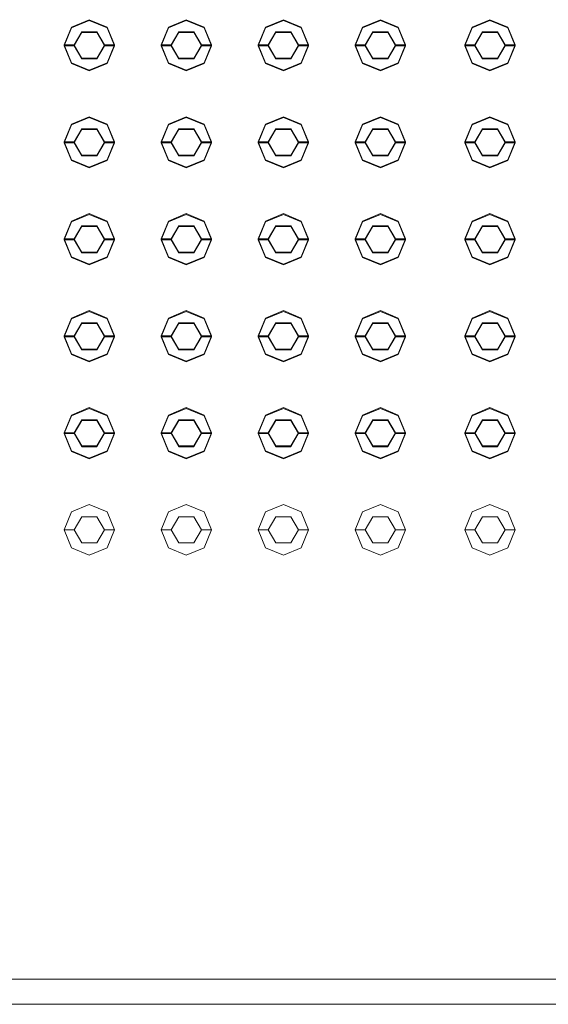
# Model space of a CAD drawing. Header units: millimetres. Extents: x 2 to 902, y -447 to 199.
# Tile 539 of 656: x 26.743 to 27.266, y 153.283 to 154.258. Entities that reach past the tile are written whole.
import ezdxf

# ---------------------------------------------------------------- set-up
doc = ezdxf.new("R2010")
doc.units = ezdxf.units.MM
doc.header["$MEASUREMENT"] = 0
for name, color, linetype, lineweight in [('IFC-Elemento construtivo genérico-Contorno', 253, 'Continuous', 5), ('IFC-Escada-Contorno', 32, 'Continuous', 5), ('IFC-Lance de escada-Contorno', 32, 'Continuous', 5)]:
    doc.layers.add(name, color=color, linetype=linetype, lineweight=lineweight)

msp = doc.modelspace()

# ---------------------------------------------------------------- linework, layer by layer
at = {"layer": 'IFC-Elemento construtivo genérico-Contorno', "color": 7, "lineweight": 5}
for p, q in [((26.79391, 154.25078), (26.81158, 154.2581)), ((26.79391, 154.25), (26.81158, 154.25733)), ((26.81158, 154.2581), (26.82926, 154.25078)), ((26.81158, 154.25733), (26.82926, 154.25)), ((26.88991, 154.25078), (26.90759, 154.2581)), ((26.88991, 154.25), (26.90759, 154.25733)), ((26.90759, 154.2581), (26.92526, 154.25078)), ((26.90759, 154.25733), (26.92526, 154.25)), ((26.98591, 154.25078), (27.00358, 154.2581)), ((26.98591, 154.25), (27.00358, 154.25733)), ((27.00358, 154.2581), (27.02126, 154.25078)), ((27.00358, 154.25733), (27.02126, 154.25)), ((27.08191, 154.25078), (27.09958, 154.2581)), ((27.08191, 154.25), (27.09958, 154.25733)), ((27.09958, 154.2581), (27.11726, 154.25078)), ((27.09958, 154.25733), (27.11726, 154.25)), ((27.19033, 154.25078), (27.20801, 154.2581)), ((27.19033, 154.25), (27.20801, 154.25733)), ((27.20801, 154.2581), (27.22568, 154.25078)), ((27.20801, 154.25733), (27.22568, 154.25)), ((26.78658, 154.2331), (26.79391, 154.25078)), ((26.78658, 154.23233), (26.79391, 154.25)), ((26.79658, 154.2331), (26.80408, 154.24609)), ((26.79658, 154.23233), (26.80408, 154.24532)), ((26.80408, 154.24609), (26.81908, 154.24609)), ((26.80408, 154.24532), (26.81908, 154.24532)), ((26.81908, 154.24609), (26.82658, 154.2331)), ((26.81908, 154.24532), (26.82658, 154.23233)), ((26.82926, 154.25078), (26.83658, 154.2331)), ((26.82926, 154.25), (26.83658, 154.23233)), ((26.88259, 154.2331), (26.88991, 154.25078)), ((26.88259, 154.23233), (26.88991, 154.25)), ((26.89259, 154.2331), (26.90009, 154.24609)), ((26.89259, 154.23233), (26.90009, 154.24532)), ((26.90009, 154.24609), (26.91509, 154.24609)), ((26.90009, 154.24532), (26.91509, 154.24532)), ((26.91509, 154.24609), (26.92259, 154.2331)), ((26.91509, 154.24532), (26.92259, 154.23233)), ((26.92526, 154.25078), (26.93259, 154.2331)), ((26.92526, 154.25), (26.93259, 154.23233)), ((26.97858, 154.2331), (26.98591, 154.25078)), ((26.97858, 154.23233), (26.98591, 154.25)), ((26.98858, 154.2331), (26.99608, 154.24609)), ((26.98858, 154.23233), (26.99608, 154.24532)), ((26.99608, 154.24609), (27.01108, 154.24609)), ((26.99608, 154.24532), (27.01108, 154.24532)), ((27.01108, 154.24609), (27.01858, 154.2331)), ((27.01108, 154.24532), (27.01858, 154.23233)), ((27.02126, 154.25078), (27.02858, 154.2331)), ((27.02126, 154.25), (27.02858, 154.23233)), ((27.07458, 154.2331), (27.08191, 154.25078)), ((27.07458, 154.23233), (27.08191, 154.25)), ((27.08458, 154.2331), (27.09208, 154.24609)), ((27.08458, 154.23233), (27.09208, 154.24532)), ((27.09208, 154.24609), (27.10708, 154.24609)), ((27.09208, 154.24532), (27.10708, 154.24532)), ((27.10708, 154.24609), (27.11458, 154.2331)), ((27.10708, 154.24532), (27.11458, 154.23233)), ((27.11726, 154.25078), (27.12458, 154.2331)), ((27.11726, 154.25), (27.12458, 154.23233)), ((27.18301, 154.2331), (27.19033, 154.25078)), ((27.18301, 154.23233), (27.19033, 154.25)), ((27.19301, 154.2331), (27.20051, 154.24609)), ((27.19301, 154.23233), (27.20051, 154.24532)), ((27.20051, 154.24609), (27.21551, 154.24609)), ((27.20051, 154.24532), (27.21551, 154.24532)), ((27.21551, 154.24609), (27.22301, 154.2331)), ((27.21551, 154.24532), (27.22301, 154.23233)), ((27.22568, 154.25078), (27.23301, 154.2331)), ((27.22568, 154.25), (27.23301, 154.23233)), ((26.78658, 154.2331), (26.79658, 154.2331)), ((26.78658, 154.2331), (26.79391, 154.21542)), ((26.78658, 154.23233), (26.79658, 154.23233)), ((26.78658, 154.23233), (26.79391, 154.21464)), ((26.79658, 154.2331), (26.80408, 154.22011)), ((26.79658, 154.23233), (26.80408, 154.21933)), ((26.81908, 154.22011), (26.82658, 154.2331)), ((26.81908, 154.21933), (26.82658, 154.23233)), ((26.82658, 154.2331), (26.83658, 154.2331)), ((26.82658, 154.23233), (26.83658, 154.23233)), ((26.82926, 154.21542), (26.83658, 154.2331)), ((26.82926, 154.21464), (26.83658, 154.23233)), ((26.88259, 154.2331), (26.89259, 154.2331)), ((26.88259, 154.2331), (26.88991, 154.21542)), ((26.88259, 154.23233), (26.89259, 154.23233)), ((26.88259, 154.23233), (26.88991, 154.21464)), ((26.89259, 154.2331), (26.90009, 154.22011)), ((26.89259, 154.23233), (26.90009, 154.21933)), ((26.91509, 154.22011), (26.92259, 154.2331)), ((26.91509, 154.21933), (26.92259, 154.23233)), ((26.92259, 154.2331), (26.93259, 154.2331)), ((26.92259, 154.23233), (26.93259, 154.23233)), ((26.92526, 154.21542), (26.93259, 154.2331)), ((26.92526, 154.21464), (26.93259, 154.23233)), ((26.97858, 154.2331), (26.98858, 154.2331)), ((26.97858, 154.2331), (26.98591, 154.21542)), ((26.97858, 154.23233), (26.98858, 154.23233)), ((26.97858, 154.23233), (26.98591, 154.21464)), ((26.98858, 154.2331), (26.99608, 154.22011)), ((26.98858, 154.23233), (26.99608, 154.21933)), ((27.01108, 154.22011), (27.01858, 154.2331)), ((27.01108, 154.21933), (27.01858, 154.23233)), ((27.01858, 154.2331), (27.02858, 154.2331)), ((27.01858, 154.23233), (27.02858, 154.23233)), ((27.02126, 154.21542), (27.02858, 154.2331)), ((27.02126, 154.21464), (27.02858, 154.23233)), ((27.07458, 154.2331), (27.08458, 154.2331)), ((27.07458, 154.2331), (27.08191, 154.21542)), ((27.07458, 154.23233), (27.08458, 154.23233)), ((27.07458, 154.23233), (27.08191, 154.21464)), ((27.08458, 154.2331), (27.09208, 154.22011)), ((27.08458, 154.23233), (27.09208, 154.21933)), ((27.10708, 154.22011), (27.11458, 154.2331)), ((27.10708, 154.21933), (27.11458, 154.23233)), ((27.11458, 154.2331), (27.12458, 154.2331)), ((27.11458, 154.23233), (27.12458, 154.23233)), ((27.11726, 154.21542), (27.12458, 154.2331)), ((27.11726, 154.21464), (27.12458, 154.23233)), ((27.18301, 154.2331), (27.19301, 154.2331)), ((27.18301, 154.2331), (27.19033, 154.21542)), ((27.18301, 154.23233), (27.19301, 154.23233)), ((27.18301, 154.23233), (27.19033, 154.21464)), ((27.19301, 154.2331), (27.20051, 154.22011)), ((27.19301, 154.23233), (27.20051, 154.21933)), ((27.21551, 154.22011), (27.22301, 154.2331)), ((27.21551, 154.21933), (27.22301, 154.23233)), ((27.22301, 154.2331), (27.23301, 154.2331)), ((27.22301, 154.23233), (27.23301, 154.23233)), ((27.22568, 154.21542), (27.23301, 154.2331)), ((27.22568, 154.21464), (27.23301, 154.23233)), ((26.79391, 154.21542), (26.81158, 154.2081)), ((26.79391, 154.21464), (26.81158, 154.20733)), ((26.80408, 154.22011), (26.81908, 154.22011)), ((26.80408, 154.21933), (26.81908, 154.21933)), ((26.81158, 154.2081), (26.82926, 154.21542)), ((26.81158, 154.20733), (26.82926, 154.21464)), ((26.88991, 154.21542), (26.90759, 154.2081)), ((26.88991, 154.21464), (26.90759, 154.20733)), ((26.90009, 154.22011), (26.91509, 154.22011)), ((26.90009, 154.21933), (26.91509, 154.21933)), ((26.90759, 154.2081), (26.92526, 154.21542)), ((26.90759, 154.20733), (26.92526, 154.21464)), ((26.98591, 154.21542), (27.00358, 154.2081)), ((26.98591, 154.21464), (27.00358, 154.20733)), ((26.99608, 154.22011), (27.01108, 154.22011)), ((26.99608, 154.21933), (27.01108, 154.21933)), ((27.00358, 154.2081), (27.02126, 154.21542)), ((27.00358, 154.20733), (27.02126, 154.21464)), ((27.08191, 154.21542), (27.09958, 154.2081)), ((27.08191, 154.21464), (27.09958, 154.20733)), ((27.09208, 154.22011), (27.10708, 154.22011)), ((27.09208, 154.21933), (27.10708, 154.21933)), ((27.09958, 154.2081), (27.11726, 154.21542)), ((27.09958, 154.20733), (27.11726, 154.21464)), ((27.19033, 154.21542), (27.20801, 154.2081)), ((27.19033, 154.21464), (27.20801, 154.20733)), ((27.20051, 154.22011), (27.21551, 154.22011)), ((27.20051, 154.21933), (27.21551, 154.21933)), ((27.20801, 154.2081), (27.22568, 154.21542)), ((27.20801, 154.20733), (27.22568, 154.21464)), ((26.78658, 154.1371), (26.79391, 154.15478)), ((26.78658, 154.13632), (26.79391, 154.154)), ((26.79391, 154.15478), (26.81158, 154.1621)), ((26.79391, 154.154), (26.81158, 154.16132)), ((26.81158, 154.1621), (26.82926, 154.15478)), ((26.81158, 154.16132), (26.82926, 154.154)), ((26.82926, 154.15478), (26.83658, 154.1371)), ((26.82926, 154.154), (26.83658, 154.13632)), ((26.88259, 154.1371), (26.88991, 154.15478)), ((26.88259, 154.13632), (26.88991, 154.154)), ((26.88991, 154.15478), (26.90759, 154.1621)), ((26.88991, 154.154), (26.90759, 154.16132)), ((26.90759, 154.1621), (26.92526, 154.15478)), ((26.90759, 154.16132), (26.92526, 154.154)), ((26.92526, 154.15478), (26.93259, 154.1371)), ((26.92526, 154.154), (26.93259, 154.13632)), ((26.97858, 154.1371), (26.98591, 154.15478)), ((26.97858, 154.13632), (26.98591, 154.154)), ((26.98591, 154.15478), (27.00358, 154.1621)), ((26.98591, 154.154), (27.00358, 154.16132)), ((27.00358, 154.1621), (27.02126, 154.15478)), ((27.00358, 154.16132), (27.02126, 154.154)), ((27.02126, 154.15478), (27.02858, 154.1371)), ((27.02126, 154.154), (27.02858, 154.13632)), ((27.07458, 154.1371), (27.08191, 154.15478)), ((27.07458, 154.13632), (27.08191, 154.154)), ((27.08191, 154.15478), (27.09958, 154.1621)), ((27.08191, 154.154), (27.09958, 154.16132)), ((27.09958, 154.1621), (27.11726, 154.15478)), ((27.09958, 154.16132), (27.11726, 154.154)), ((27.11726, 154.15478), (27.12458, 154.1371)), ((27.11726, 154.154), (27.12458, 154.13632)), ((27.18301, 154.1371), (27.19033, 154.15478)), ((27.18301, 154.13632), (27.19033, 154.154)), ((27.19033, 154.15478), (27.20801, 154.1621)), ((27.19033, 154.154), (27.20801, 154.16132)), ((27.20801, 154.1621), (27.22568, 154.15478)), ((27.20801, 154.16132), (27.22568, 154.154)), ((27.22568, 154.15478), (27.23301, 154.1371)), ((27.22568, 154.154), (27.23301, 154.13632)), ((26.79658, 154.1371), (26.80408, 154.15009)), ((26.79658, 154.13632), (26.80408, 154.14931)), ((26.80408, 154.15009), (26.81908, 154.15009)), ((26.80408, 154.14931), (26.81908, 154.14931)), ((26.81908, 154.15009), (26.82658, 154.1371)), ((26.81908, 154.14931), (26.82658, 154.13632)), ((26.89259, 154.1371), (26.90009, 154.15009)), ((26.89259, 154.13632), (26.90009, 154.14931)), ((26.90009, 154.15009), (26.91509, 154.15009)), ((26.90009, 154.14931), (26.91509, 154.14931)), ((26.91509, 154.15009), (26.92259, 154.1371)), ((26.91509, 154.14931), (26.92259, 154.13632)), ((26.98858, 154.1371), (26.99608, 154.15009)), ((26.98858, 154.13632), (26.99608, 154.14931)), ((26.99608, 154.15009), (27.01108, 154.15009)), ((26.99608, 154.14931), (27.01108, 154.14931)), ((27.01108, 154.15009), (27.01858, 154.1371)), ((27.01108, 154.14931), (27.01858, 154.13632)), ((27.08458, 154.1371), (27.09208, 154.15009)), ((27.08458, 154.13632), (27.09208, 154.14931)), ((27.09208, 154.15009), (27.10708, 154.15009)), ((27.09208, 154.14931), (27.10708, 154.14931)), ((27.10708, 154.15009), (27.11458, 154.1371)), ((27.10708, 154.14931), (27.11458, 154.13632)), ((27.19301, 154.1371), (27.20051, 154.15009)), ((27.19301, 154.13632), (27.20051, 154.14931)), ((27.20051, 154.15009), (27.21551, 154.15009)), ((27.20051, 154.14931), (27.21551, 154.14931)), ((27.21551, 154.15009), (27.22301, 154.1371)), ((27.21551, 154.14931), (27.22301, 154.13632)), ((26.78658, 154.1371), (26.79658, 154.1371)), ((26.78658, 154.1371), (26.79391, 154.11943)), ((26.78658, 154.13632), (26.79658, 154.13632)), ((26.78658, 154.13632), (26.79391, 154.11865)), ((26.79658, 154.1371), (26.80408, 154.12412)), ((26.79658, 154.13632), (26.80408, 154.12333)), ((26.81908, 154.12412), (26.82658, 154.1371)), ((26.81908, 154.12333), (26.82658, 154.13632)), ((26.82658, 154.1371), (26.83658, 154.1371)), ((26.82658, 154.13632), (26.83658, 154.13632)), ((26.82926, 154.11943), (26.83658, 154.1371)), ((26.82926, 154.11865), (26.83658, 154.13632)), ((26.88259, 154.1371), (26.89259, 154.1371)), ((26.88259, 154.1371), (26.88991, 154.11943)), ((26.88259, 154.13632), (26.89259, 154.13632)), ((26.88259, 154.13632), (26.88991, 154.11865)), ((26.89259, 154.1371), (26.90009, 154.12412)), ((26.89259, 154.13632), (26.90009, 154.12333)), ((26.91509, 154.12412), (26.92259, 154.1371)), ((26.91509, 154.12333), (26.92259, 154.13632)), ((26.92259, 154.1371), (26.93259, 154.1371)), ((26.92259, 154.13632), (26.93259, 154.13632)), ((26.92526, 154.11943), (26.93259, 154.1371)), ((26.92526, 154.11865), (26.93259, 154.13632)), ((26.97858, 154.1371), (26.98858, 154.1371)), ((26.97858, 154.1371), (26.98591, 154.11943)), ((26.97858, 154.13632), (26.98858, 154.13632)), ((26.97858, 154.13632), (26.98591, 154.11865)), ((26.98858, 154.1371), (26.99608, 154.12412)), ((26.98858, 154.13632), (26.99608, 154.12333)), ((27.01108, 154.12412), (27.01858, 154.1371)), ((27.01108, 154.12333), (27.01858, 154.13632)), ((27.01858, 154.1371), (27.02858, 154.1371)), ((27.01858, 154.13632), (27.02858, 154.13632)), ((27.02126, 154.11943), (27.02858, 154.1371)), ((27.02126, 154.11865), (27.02858, 154.13632)), ((27.07458, 154.1371), (27.08458, 154.1371)), ((27.07458, 154.1371), (27.08191, 154.11943)), ((27.07458, 154.13632), (27.08458, 154.13632)), ((27.07458, 154.13632), (27.08191, 154.11865)), ((27.08458, 154.1371), (27.09208, 154.12412)), ((27.08458, 154.13632), (27.09208, 154.12333)), ((27.10708, 154.12412), (27.11458, 154.1371)), ((27.10708, 154.12333), (27.11458, 154.13632)), ((27.11458, 154.1371), (27.12458, 154.1371)), ((27.11458, 154.13632), (27.12458, 154.13632)), ((27.11726, 154.11943), (27.12458, 154.1371)), ((27.11726, 154.11865), (27.12458, 154.13632)), ((27.18301, 154.1371), (27.19301, 154.1371)), ((27.18301, 154.1371), (27.19033, 154.11943)), ((27.18301, 154.13632), (27.19301, 154.13632)), ((27.18301, 154.13632), (27.19033, 154.11865)), ((27.19301, 154.1371), (27.20051, 154.12412)), ((27.19301, 154.13632), (27.20051, 154.12333)), ((27.21551, 154.12412), (27.22301, 154.1371)), ((27.21551, 154.12333), (27.22301, 154.13632)), ((27.22301, 154.1371), (27.23301, 154.1371)), ((27.22301, 154.13632), (27.23301, 154.13632)), ((27.22568, 154.11943), (27.23301, 154.1371)), ((27.22568, 154.11865), (27.23301, 154.13632)), ((26.79391, 154.11943), (26.81158, 154.1121)), ((26.79391, 154.11865), (26.81158, 154.11132)), ((26.80408, 154.12412), (26.81908, 154.12412)), ((26.80408, 154.12333), (26.81908, 154.12333)), ((26.81158, 154.1121), (26.82926, 154.11943)), ((26.81158, 154.11132), (26.82926, 154.11865)), ((26.88991, 154.11943), (26.90759, 154.1121)), ((26.88991, 154.11865), (26.90759, 154.11132)), ((26.90009, 154.12412), (26.91509, 154.12412)), ((26.90009, 154.12333), (26.91509, 154.12333)), ((26.90759, 154.1121), (26.92526, 154.11943)), ((26.90759, 154.11132), (26.92526, 154.11865)), ((26.98591, 154.11943), (27.00358, 154.1121)), ((26.98591, 154.11865), (27.00358, 154.11132)), ((26.99608, 154.12412), (27.01108, 154.12412)), ((26.99608, 154.12333), (27.01108, 154.12333)), ((27.00358, 154.1121), (27.02126, 154.11943)), ((27.00358, 154.11132), (27.02126, 154.11865)), ((27.08191, 154.11943), (27.09958, 154.1121)), ((27.08191, 154.11865), (27.09958, 154.11132)), ((27.09208, 154.12412), (27.10708, 154.12412)), ((27.09208, 154.12333), (27.10708, 154.12333)), ((27.09958, 154.1121), (27.11726, 154.11943)), ((27.09958, 154.11132), (27.11726, 154.11865)), ((27.19033, 154.11943), (27.20801, 154.1121)), ((27.19033, 154.11865), (27.20801, 154.11132)), ((27.20051, 154.12412), (27.21551, 154.12412)), ((27.20051, 154.12333), (27.21551, 154.12333)), ((27.20801, 154.1121), (27.22568, 154.11943)), ((27.20801, 154.11132), (27.22568, 154.11865)), ((26.79391, 154.05878), (26.81158, 154.0661)), ((26.81158, 154.0661), (26.82926, 154.05878)), ((26.88991, 154.05878), (26.90759, 154.0661)), ((26.90759, 154.0661), (26.92526, 154.05878)), ((26.98591, 154.05878), (27.00358, 154.0661)), ((27.00358, 154.0661), (27.02126, 154.05878)), ((27.08191, 154.05878), (27.09958, 154.0661)), ((27.09958, 154.0661), (27.11726, 154.05878)), ((27.19033, 154.05878), (27.20801, 154.0661)), ((27.20801, 154.0661), (27.22568, 154.05878)), ((26.78658, 154.0411), (26.79391, 154.05878)), ((26.78658, 154.04033), (26.79391, 154.058)), ((26.79391, 154.058), (26.81158, 154.06533)), ((26.81158, 154.06533), (26.82926, 154.058)), ((26.82926, 154.05878), (26.83658, 154.0411)), ((26.82926, 154.058), (26.83658, 154.04033)), ((26.88259, 154.0411), (26.88991, 154.05878)), ((26.88259, 154.04033), (26.88991, 154.058)), ((26.88991, 154.058), (26.90759, 154.06533)), ((26.90759, 154.06533), (26.92526, 154.058)), ((26.92526, 154.05878), (26.93259, 154.0411)), ((26.92526, 154.058), (26.93259, 154.04033)), ((26.97858, 154.0411), (26.98591, 154.05878)), ((26.97858, 154.04033), (26.98591, 154.058)), ((26.98591, 154.058), (27.00358, 154.06533)), ((27.00358, 154.06533), (27.02126, 154.058)), ((27.02126, 154.05878), (27.02858, 154.0411)), ((27.02126, 154.058), (27.02858, 154.04033)), ((27.07458, 154.0411), (27.08191, 154.05878)), ((27.07458, 154.04033), (27.08191, 154.058)), ((27.08191, 154.058), (27.09958, 154.06533)), ((27.09958, 154.06533), (27.11726, 154.058)), ((27.11726, 154.05878), (27.12458, 154.0411)), ((27.11726, 154.058), (27.12458, 154.04033)), ((27.18301, 154.0411), (27.19033, 154.05878)), ((27.18301, 154.04033), (27.19033, 154.058)), ((27.19033, 154.058), (27.20801, 154.06533)), ((27.20801, 154.06533), (27.22568, 154.058)), ((27.22568, 154.05878), (27.23301, 154.0411)), ((27.22568, 154.058), (27.23301, 154.04033)), ((26.79658, 154.0411), (26.80408, 154.0541)), ((26.79658, 154.04033), (26.80408, 154.05331)), ((26.80408, 154.0541), (26.81908, 154.0541)), ((26.80408, 154.05331), (26.81908, 154.05331)), ((26.81908, 154.0541), (26.82658, 154.0411)), ((26.81908, 154.05331), (26.82658, 154.04033)), ((26.89259, 154.0411), (26.90009, 154.0541)), ((26.89259, 154.04033), (26.90009, 154.05331)), ((26.90009, 154.0541), (26.91509, 154.0541)), ((26.90009, 154.05331), (26.91509, 154.05331)), ((26.91509, 154.0541), (26.92259, 154.0411)), ((26.91509, 154.05331), (26.92259, 154.04033)), ((26.98858, 154.0411), (26.99608, 154.0541)), ((26.98858, 154.04033), (26.99608, 154.05331)), ((26.99608, 154.0541), (27.01108, 154.0541)), ((26.99608, 154.05331), (27.01108, 154.05331)), ((27.01108, 154.0541), (27.01858, 154.0411)), ((27.01108, 154.05331), (27.01858, 154.04033)), ((27.08458, 154.0411), (27.09208, 154.0541)), ((27.08458, 154.04033), (27.09208, 154.05331)), ((27.09208, 154.0541), (27.10708, 154.0541)), ((27.09208, 154.05331), (27.10708, 154.05331)), ((27.10708, 154.0541), (27.11458, 154.0411)), ((27.10708, 154.05331), (27.11458, 154.04033)), ((27.19301, 154.0411), (27.20051, 154.0541)), ((27.19301, 154.04033), (27.20051, 154.05331)), ((27.20051, 154.0541), (27.21551, 154.0541)), ((27.20051, 154.05331), (27.21551, 154.05331)), ((27.21551, 154.0541), (27.22301, 154.0411)), ((27.21551, 154.05331), (27.22301, 154.04033)), ((26.78658, 154.0411), (26.79658, 154.0411)), ((26.78658, 154.0411), (26.79391, 154.02342)), ((26.78658, 154.04033), (26.79658, 154.04033)), ((26.78658, 154.04033), (26.79391, 154.02265)), ((26.79658, 154.0411), (26.80408, 154.02811)), ((26.79658, 154.04033), (26.80408, 154.02734)), ((26.81908, 154.02811), (26.82658, 154.0411)), ((26.81908, 154.02734), (26.82658, 154.04033)), ((26.82658, 154.0411), (26.83658, 154.0411)), ((26.82658, 154.04033), (26.83658, 154.04033)), ((26.82926, 154.02342), (26.83658, 154.0411)), ((26.82926, 154.02265), (26.83658, 154.04033)), ((26.88259, 154.0411), (26.89259, 154.0411)), ((26.88259, 154.0411), (26.88991, 154.02342)), ((26.88259, 154.04033), (26.89259, 154.04033)), ((26.88259, 154.04033), (26.88991, 154.02265)), ((26.89259, 154.0411), (26.90009, 154.02811)), ((26.89259, 154.04033), (26.90009, 154.02734)), ((26.91509, 154.02811), (26.92259, 154.0411)), ((26.91509, 154.02734), (26.92259, 154.04033)), ((26.92259, 154.0411), (26.93259, 154.0411)), ((26.92259, 154.04033), (26.93259, 154.04033)), ((26.92526, 154.02342), (26.93259, 154.0411)), ((26.92526, 154.02265), (26.93259, 154.04033)), ((26.97858, 154.0411), (26.98858, 154.0411)), ((26.97858, 154.0411), (26.98591, 154.02342)), ((26.97858, 154.04033), (26.98858, 154.04033)), ((26.97858, 154.04033), (26.98591, 154.02265)), ((26.98858, 154.0411), (26.99608, 154.02811)), ((26.98858, 154.04033), (26.99608, 154.02734)), ((27.01108, 154.02811), (27.01858, 154.0411)), ((27.01108, 154.02734), (27.01858, 154.04033)), ((27.01858, 154.0411), (27.02858, 154.0411)), ((27.01858, 154.04033), (27.02858, 154.04033)), ((27.02126, 154.02342), (27.02858, 154.0411)), ((27.02126, 154.02265), (27.02858, 154.04033)), ((27.07458, 154.0411), (27.08458, 154.0411)), ((27.07458, 154.0411), (27.08191, 154.02342)), ((27.07458, 154.04033), (27.08458, 154.04033)), ((27.07458, 154.04033), (27.08191, 154.02265)), ((27.08458, 154.0411), (27.09208, 154.02811)), ((27.08458, 154.04033), (27.09208, 154.02734)), ((27.10708, 154.02811), (27.11458, 154.0411)), ((27.10708, 154.02734), (27.11458, 154.04033)), ((27.11458, 154.0411), (27.12458, 154.0411)), ((27.11458, 154.04033), (27.12458, 154.04033)), ((27.11726, 154.02342), (27.12458, 154.0411)), ((27.11726, 154.02265), (27.12458, 154.04033)), ((27.18301, 154.0411), (27.19301, 154.0411)), ((27.18301, 154.0411), (27.19033, 154.02342)), ((27.18301, 154.04033), (27.19301, 154.04033)), ((27.18301, 154.04033), (27.19033, 154.02265)), ((27.19301, 154.0411), (27.20051, 154.02811)), ((27.19301, 154.04033), (27.20051, 154.02734)), ((27.21551, 154.02811), (27.22301, 154.0411)), ((27.21551, 154.02734), (27.22301, 154.04033)), ((27.22301, 154.0411), (27.23301, 154.0411)), ((27.22301, 154.04033), (27.23301, 154.04033)), ((27.22568, 154.02342), (27.23301, 154.0411)), ((27.22568, 154.02265), (27.23301, 154.04033)), ((26.80408, 154.02811), (26.81908, 154.02811)), ((26.80408, 154.02734), (26.81908, 154.02734)), ((26.90009, 154.02811), (26.91509, 154.02811)), ((26.90009, 154.02734), (26.91509, 154.02734)), ((26.99608, 154.02811), (27.01108, 154.02811)), ((26.99608, 154.02734), (27.01108, 154.02734)), ((27.09208, 154.02811), (27.10708, 154.02811)), ((27.09208, 154.02734), (27.10708, 154.02734)), ((27.20051, 154.02811), (27.21551, 154.02811)), ((27.20051, 154.02734), (27.21551, 154.02734)), ((26.79391, 154.02342), (26.81158, 154.0161)), ((26.79391, 154.02265), (26.81158, 154.01533)), ((26.81158, 154.0161), (26.82926, 154.02342)), ((26.81158, 154.01533), (26.82926, 154.02265)), ((26.88991, 154.02342), (26.90759, 154.0161)), ((26.88991, 154.02265), (26.90759, 154.01533)), ((26.90759, 154.0161), (26.92526, 154.02342)), ((26.90759, 154.01533), (26.92526, 154.02265)), ((26.98591, 154.02342), (27.00358, 154.0161)), ((26.98591, 154.02265), (27.00358, 154.01533)), ((27.00358, 154.0161), (27.02126, 154.02342)), ((27.00358, 154.01533), (27.02126, 154.02265)), ((27.08191, 154.02342), (27.09958, 154.0161)), ((27.08191, 154.02265), (27.09958, 154.01533)), ((27.09958, 154.0161), (27.11726, 154.02342)), ((27.09958, 154.01533), (27.11726, 154.02265)), ((27.19033, 154.02342), (27.20801, 154.0161)), ((27.19033, 154.02265), (27.20801, 154.01533)), ((27.20801, 154.0161), (27.22568, 154.02342)), ((27.20801, 154.01533), (27.22568, 154.02265)), ((26.79391, 153.96278), (26.81158, 153.9701)), ((26.79391, 153.96201), (26.81158, 153.96932)), ((26.81158, 153.9701), (26.82926, 153.96278)), ((26.81158, 153.96932), (26.82926, 153.96201)), ((26.88991, 153.96278), (26.90759, 153.9701)), ((26.88991, 153.96201), (26.90759, 153.96932)), ((26.90759, 153.9701), (26.92526, 153.96278)), ((26.90759, 153.96932), (26.92526, 153.96201)), ((26.98591, 153.96278), (27.00358, 153.9701)), ((26.98591, 153.96201), (27.00358, 153.96932)), ((27.00358, 153.9701), (27.02126, 153.96278)), ((27.00358, 153.96932), (27.02126, 153.96201)), ((27.08191, 153.96278), (27.09958, 153.9701)), ((27.08191, 153.96201), (27.09958, 153.96932)), ((27.09958, 153.9701), (27.11726, 153.96278)), ((27.09958, 153.96932), (27.11726, 153.96201)), ((27.19033, 153.96278), (27.20801, 153.9701)), ((27.19033, 153.96201), (27.20801, 153.96932)), ((27.20801, 153.9701), (27.22568, 153.96278)), ((27.20801, 153.96932), (27.22568, 153.96201)), ((26.78658, 153.9451), (26.79391, 153.96278)), ((26.78658, 153.94432), (26.79391, 153.96201)), ((26.82926, 153.96278), (26.83658, 153.9451)), ((26.82926, 153.96201), (26.83658, 153.94432)), ((26.88259, 153.9451), (26.88991, 153.96278)), ((26.88259, 153.94432), (26.88991, 153.96201)), ((26.92526, 153.96278), (26.93259, 153.9451)), ((26.92526, 153.96201), (26.93259, 153.94432)), ((26.97858, 153.9451), (26.98591, 153.96278)), ((26.97858, 153.94432), (26.98591, 153.96201)), ((27.02126, 153.96278), (27.02858, 153.9451)), ((27.02126, 153.96201), (27.02858, 153.94432)), ((27.07458, 153.9451), (27.08191, 153.96278)), ((27.07458, 153.94432), (27.08191, 153.96201)), ((27.11726, 153.96278), (27.12458, 153.9451)), ((27.11726, 153.96201), (27.12458, 153.94432)), ((27.18301, 153.9451), (27.19033, 153.96278)), ((27.18301, 153.94432), (27.19033, 153.96201)), ((27.22568, 153.96278), (27.23301, 153.9451)), ((27.22568, 153.96201), (27.23301, 153.94432)), ((26.79658, 153.9451), (26.80408, 153.95809)), ((26.79658, 153.94432), (26.80408, 153.95732)), ((26.80408, 153.95809), (26.81908, 153.95809)), ((26.80408, 153.95732), (26.81908, 153.95732)), ((26.81908, 153.95809), (26.82658, 153.9451)), ((26.81908, 153.95732), (26.82658, 153.94432)), ((26.89259, 153.9451), (26.90009, 153.95809)), ((26.89259, 153.94432), (26.90009, 153.95732)), ((26.90009, 153.95809), (26.91509, 153.95809)), ((26.90009, 153.95732), (26.91509, 153.95732)), ((26.91509, 153.95809), (26.92259, 153.9451)), ((26.91509, 153.95732), (26.92259, 153.94432)), ((26.98858, 153.9451), (26.99608, 153.95809)), ((26.98858, 153.94432), (26.99608, 153.95732)), ((26.99608, 153.95809), (27.01108, 153.95809)), ((26.99608, 153.95732), (27.01108, 153.95732)), ((27.01108, 153.95809), (27.01858, 153.9451)), ((27.01108, 153.95732), (27.01858, 153.94432)), ((27.08458, 153.9451), (27.09208, 153.95809)), ((27.08458, 153.94432), (27.09208, 153.95732)), ((27.09208, 153.95809), (27.10708, 153.95809)), ((27.09208, 153.95732), (27.10708, 153.95732)), ((27.10708, 153.95809), (27.11458, 153.9451)), ((27.10708, 153.95732), (27.11458, 153.94432)), ((27.19301, 153.9451), (27.20051, 153.95809)), ((27.19301, 153.94432), (27.20051, 153.95732)), ((27.20051, 153.95809), (27.21551, 153.95809)), ((27.20051, 153.95732), (27.21551, 153.95732)), ((27.21551, 153.95809), (27.22301, 153.9451)), ((27.21551, 153.95732), (27.22301, 153.94432)), ((26.78658, 153.9451), (26.79658, 153.9451)), ((26.78658, 153.9451), (26.79391, 153.92743)), ((26.78658, 153.94432), (26.79658, 153.94432)), ((26.78658, 153.94432), (26.79391, 153.92664)), ((26.79658, 153.9451), (26.80408, 153.93211)), ((26.79658, 153.94432), (26.80408, 153.93133)), ((26.81908, 153.93211), (26.82658, 153.9451)), ((26.81908, 153.93133), (26.82658, 153.94432)), ((26.82658, 153.9451), (26.83658, 153.9451)), ((26.82658, 153.94432), (26.83658, 153.94432)), ((26.82926, 153.92743), (26.83658, 153.9451)), ((26.82926, 153.92664), (26.83658, 153.94432)), ((26.88259, 153.9451), (26.89259, 153.9451)), ((26.88259, 153.9451), (26.88991, 153.92743)), ((26.88259, 153.94432), (26.89259, 153.94432)), ((26.88259, 153.94432), (26.88991, 153.92664)), ((26.89259, 153.9451), (26.90009, 153.93211)), ((26.89259, 153.94432), (26.90009, 153.93133)), ((26.91509, 153.93211), (26.92259, 153.9451)), ((26.91509, 153.93133), (26.92259, 153.94432)), ((26.92259, 153.9451), (26.93259, 153.9451)), ((26.92259, 153.94432), (26.93259, 153.94432)), ((26.92526, 153.92743), (26.93259, 153.9451)), ((26.92526, 153.92664), (26.93259, 153.94432)), ((26.97858, 153.9451), (26.98858, 153.9451)), ((26.97858, 153.9451), (26.98591, 153.92743)), ((26.97858, 153.94432), (26.98858, 153.94432)), ((26.97858, 153.94432), (26.98591, 153.92664)), ((26.98858, 153.9451), (26.99608, 153.93211)), ((26.98858, 153.94432), (26.99608, 153.93133)), ((27.01108, 153.93211), (27.01858, 153.9451)), ((27.01108, 153.93133), (27.01858, 153.94432)), ((27.01858, 153.9451), (27.02858, 153.9451)), ((27.01858, 153.94432), (27.02858, 153.94432)), ((27.02126, 153.92743), (27.02858, 153.9451)), ((27.02126, 153.92664), (27.02858, 153.94432)), ((27.07458, 153.9451), (27.08458, 153.9451)), ((27.07458, 153.9451), (27.08191, 153.92743)), ((27.07458, 153.94432), (27.08458, 153.94432)), ((27.07458, 153.94432), (27.08191, 153.92664)), ((27.08458, 153.9451), (27.09208, 153.93211)), ((27.08458, 153.94432), (27.09208, 153.93133)), ((27.10708, 153.93211), (27.11458, 153.9451)), ((27.10708, 153.93133), (27.11458, 153.94432)), ((27.11458, 153.9451), (27.12458, 153.9451)), ((27.11458, 153.94432), (27.12458, 153.94432)), ((27.11726, 153.92743), (27.12458, 153.9451)), ((27.11726, 153.92664), (27.12458, 153.94432)), ((27.18301, 153.9451), (27.19301, 153.9451)), ((27.18301, 153.9451), (27.19033, 153.92743)), ((27.18301, 153.94432), (27.19301, 153.94432)), ((27.18301, 153.94432), (27.19033, 153.92664)), ((27.19301, 153.9451), (27.20051, 153.93211)), ((27.19301, 153.94432), (27.20051, 153.93133)), ((27.21551, 153.93211), (27.22301, 153.9451)), ((27.21551, 153.93133), (27.22301, 153.94432)), ((27.22301, 153.9451), (27.23301, 153.9451)), ((27.22301, 153.94432), (27.23301, 153.94432)), ((27.22568, 153.92743), (27.23301, 153.9451)), ((27.22568, 153.92664), (27.23301, 153.94432)), ((26.80408, 153.93211), (26.81908, 153.93211)), ((26.80408, 153.93133), (26.81908, 153.93133)), ((26.90009, 153.93211), (26.91509, 153.93211)), ((26.90009, 153.93133), (26.91509, 153.93133)), ((26.99608, 153.93211), (27.01108, 153.93211)), ((26.99608, 153.93133), (27.01108, 153.93133)), ((27.09208, 153.93211), (27.10708, 153.93211)), ((27.09208, 153.93133), (27.10708, 153.93133)), ((27.20051, 153.93211), (27.21551, 153.93211)), ((27.20051, 153.93133), (27.21551, 153.93133)), ((26.79391, 153.92743), (26.81158, 153.9201)), ((26.79391, 153.92664), (26.81158, 153.91932)), ((26.81158, 153.9201), (26.82926, 153.92743)), ((26.81158, 153.91932), (26.82926, 153.92664)), ((26.88991, 153.92743), (26.90759, 153.9201)), ((26.88991, 153.92664), (26.90759, 153.91932)), ((26.90759, 153.9201), (26.92526, 153.92743)), ((26.90759, 153.91932), (26.92526, 153.92664)), ((26.98591, 153.92743), (27.00358, 153.9201)), ((26.98591, 153.92664), (27.00358, 153.91932)), ((27.00358, 153.9201), (27.02126, 153.92743)), ((27.00358, 153.91932), (27.02126, 153.92664)), ((27.08191, 153.92743), (27.09958, 153.9201)), ((27.08191, 153.92664), (27.09958, 153.91932)), ((27.09958, 153.9201), (27.11726, 153.92743)), ((27.09958, 153.91932), (27.11726, 153.92664)), ((27.19033, 153.92743), (27.20801, 153.9201)), ((27.19033, 153.92664), (27.20801, 153.91932)), ((27.20801, 153.9201), (27.22568, 153.92743)), ((27.20801, 153.91932), (27.22568, 153.92664)), ((26.79391, 153.86678), (26.81158, 153.87411)), ((26.79391, 153.866), (26.81158, 153.87332)), ((26.81158, 153.87411), (26.82926, 153.86678)), ((26.81158, 153.87332), (26.82926, 153.866)), ((26.88991, 153.86678), (26.90759, 153.87411)), ((26.88991, 153.866), (26.90759, 153.87332)), ((26.90759, 153.87411), (26.92526, 153.86678)), ((26.90759, 153.87332), (26.92526, 153.866)), ((26.98591, 153.86678), (27.00358, 153.87411)), ((26.98591, 153.866), (27.00358, 153.87332)), ((27.00358, 153.87411), (27.02126, 153.86678)), ((27.00358, 153.87332), (27.02126, 153.866)), ((27.08191, 153.86678), (27.09958, 153.87411)), ((27.08191, 153.866), (27.09958, 153.87332)), ((27.09958, 153.87411), (27.11726, 153.86678)), ((27.09958, 153.87332), (27.11726, 153.866)), ((27.19033, 153.86678), (27.20801, 153.87411)), ((27.19033, 153.866), (27.20801, 153.87332)), ((27.20801, 153.87411), (27.22568, 153.86678)), ((27.20801, 153.87332), (27.22568, 153.866)), ((26.78658, 153.84911), (26.79391, 153.86678)), ((26.78658, 153.84832), (26.79391, 153.866)), ((26.79658, 153.84911), (26.80408, 153.86209)), ((26.79658, 153.84832), (26.80408, 153.86131)), ((26.80408, 153.86209), (26.81908, 153.86209)), ((26.80408, 153.86131), (26.81908, 153.86131)), ((26.81908, 153.86209), (26.82658, 153.84911)), ((26.81908, 153.86131), (26.82658, 153.84832)), ((26.82926, 153.86678), (26.83658, 153.84911)), ((26.82926, 153.866), (26.83658, 153.84832)), ((26.88259, 153.84911), (26.88991, 153.86678)), ((26.88259, 153.84832), (26.88991, 153.866)), ((26.89259, 153.84911), (26.90009, 153.86209)), ((26.89259, 153.84832), (26.90009, 153.86131)), ((26.90009, 153.86209), (26.91509, 153.86209)), ((26.90009, 153.86131), (26.91509, 153.86131)), ((26.91509, 153.86209), (26.92259, 153.84911)), ((26.91509, 153.86131), (26.92259, 153.84832)), ((26.92526, 153.86678), (26.93259, 153.84911)), ((26.92526, 153.866), (26.93259, 153.84832)), ((26.97858, 153.84911), (26.98591, 153.86678)), ((26.97858, 153.84832), (26.98591, 153.866)), ((26.98858, 153.84911), (26.99608, 153.86209)), ((26.98858, 153.84832), (26.99608, 153.86131)), ((26.99608, 153.86209), (27.01108, 153.86209)), ((26.99608, 153.86131), (27.01108, 153.86131)), ((27.01108, 153.86209), (27.01858, 153.84911)), ((27.01108, 153.86131), (27.01858, 153.84832)), ((27.02126, 153.86678), (27.02858, 153.84911)), ((27.02126, 153.866), (27.02858, 153.84832)), ((27.07458, 153.84911), (27.08191, 153.86678)), ((27.07458, 153.84832), (27.08191, 153.866)), ((27.08458, 153.84911), (27.09208, 153.86209)), ((27.08458, 153.84832), (27.09208, 153.86131)), ((27.09208, 153.86209), (27.10708, 153.86209)), ((27.09208, 153.86131), (27.10708, 153.86131)), ((27.10708, 153.86209), (27.11458, 153.84911)), ((27.10708, 153.86131), (27.11458, 153.84832)), ((27.11726, 153.86678), (27.12458, 153.84911)), ((27.11726, 153.866), (27.12458, 153.84832)), ((27.18301, 153.84911), (27.19033, 153.86678)), ((27.18301, 153.84832), (27.19033, 153.866)), ((27.19301, 153.84911), (27.20051, 153.86209)), ((27.19301, 153.84832), (27.20051, 153.86131)), ((27.20051, 153.86209), (27.21551, 153.86209)), ((27.20051, 153.86131), (27.21551, 153.86131)), ((27.21551, 153.86209), (27.22301, 153.84911)), ((27.21551, 153.86131), (27.22301, 153.84832)), ((27.22568, 153.86678), (27.23301, 153.84911)), ((27.22568, 153.866), (27.23301, 153.84832)), ((26.78658, 153.84911), (26.79658, 153.84911)), ((26.78658, 153.84911), (26.79391, 153.83142)), ((26.78658, 153.84832), (26.79658, 153.84832)), ((26.78658, 153.84832), (26.79391, 153.83065)), ((26.79658, 153.84911), (26.80408, 153.83611)), ((26.79658, 153.84832), (26.80408, 153.83534)), ((26.81908, 153.83611), (26.82658, 153.84911)), ((26.81908, 153.83534), (26.82658, 153.84832)), ((26.82658, 153.84911), (26.83658, 153.84911)), ((26.82658, 153.84832), (26.83658, 153.84832)), ((26.82926, 153.83142), (26.83658, 153.84911)), ((26.82926, 153.83065), (26.83658, 153.84832)), ((26.88259, 153.84911), (26.89259, 153.84911)), ((26.88259, 153.84911), (26.88991, 153.83142)), ((26.88259, 153.84832), (26.89259, 153.84832)), ((26.88259, 153.84832), (26.88991, 153.83065)), ((26.89259, 153.84911), (26.90009, 153.83611)), ((26.89259, 153.84832), (26.90009, 153.83534)), ((26.91509, 153.83611), (26.92259, 153.84911)), ((26.91509, 153.83534), (26.92259, 153.84832)), ((26.92259, 153.84911), (26.93259, 153.84911)), ((26.92259, 153.84832), (26.93259, 153.84832)), ((26.92526, 153.83142), (26.93259, 153.84911)), ((26.92526, 153.83065), (26.93259, 153.84832)), ((26.97858, 153.84911), (26.98858, 153.84911)), ((26.97858, 153.84911), (26.98591, 153.83142)), ((26.97858, 153.84832), (26.98858, 153.84832)), ((26.97858, 153.84832), (26.98591, 153.83065)), ((26.98858, 153.84911), (26.99608, 153.83611)), ((26.98858, 153.84832), (26.99608, 153.83534)), ((27.01108, 153.83611), (27.01858, 153.84911)), ((27.01108, 153.83534), (27.01858, 153.84832)), ((27.01858, 153.84911), (27.02858, 153.84911)), ((27.01858, 153.84832), (27.02858, 153.84832)), ((27.02126, 153.83142), (27.02858, 153.84911)), ((27.02126, 153.83065), (27.02858, 153.84832)), ((27.07458, 153.84911), (27.08458, 153.84911)), ((27.07458, 153.84911), (27.08191, 153.83142)), ((27.07458, 153.84832), (27.08458, 153.84832)), ((27.07458, 153.84832), (27.08191, 153.83065)), ((27.08458, 153.84911), (27.09208, 153.83611)), ((27.08458, 153.84832), (27.09208, 153.83534)), ((27.10708, 153.83611), (27.11458, 153.84911)), ((27.10708, 153.83534), (27.11458, 153.84832)), ((27.11458, 153.84911), (27.12458, 153.84911)), ((27.11458, 153.84832), (27.12458, 153.84832)), ((27.11726, 153.83142), (27.12458, 153.84911)), ((27.11726, 153.83065), (27.12458, 153.84832)), ((27.18301, 153.84911), (27.19301, 153.84911)), ((27.18301, 153.84911), (27.19033, 153.83142)), ((27.18301, 153.84832), (27.19301, 153.84832)), ((27.18301, 153.84832), (27.19033, 153.83065)), ((27.19301, 153.84911), (27.20051, 153.83611)), ((27.19301, 153.84832), (27.20051, 153.83534)), ((27.21551, 153.83611), (27.22301, 153.84911)), ((27.21551, 153.83534), (27.22301, 153.84832)), ((27.22301, 153.84911), (27.23301, 153.84911)), ((27.22301, 153.84832), (27.23301, 153.84832)), ((27.22568, 153.83142), (27.23301, 153.84911)), ((27.22568, 153.83065), (27.23301, 153.84832)), ((26.80408, 153.83611), (26.81908, 153.83611)), ((26.80408, 153.83534), (26.81908, 153.83534)), ((26.90009, 153.83611), (26.91509, 153.83611)), ((26.90009, 153.83534), (26.91509, 153.83534)), ((26.99608, 153.83611), (27.01108, 153.83611)), ((26.99608, 153.83534), (27.01108, 153.83534)), ((27.09208, 153.83611), (27.10708, 153.83611)), ((27.09208, 153.83534), (27.10708, 153.83534)), ((27.20051, 153.83611), (27.21551, 153.83611)), ((27.20051, 153.83534), (27.21551, 153.83534)), ((26.79391, 153.83142), (26.81158, 153.82411)), ((26.79391, 153.83065), (26.81158, 153.82332)), ((26.81158, 153.82411), (26.82926, 153.83142)), ((26.81158, 153.82332), (26.82926, 153.83065)), ((26.88991, 153.83142), (26.90759, 153.82411)), ((26.88991, 153.83065), (26.90759, 153.82332)), ((26.90759, 153.82411), (26.92526, 153.83142)), ((26.90759, 153.82332), (26.92526, 153.83065)), ((26.98591, 153.83142), (27.00358, 153.82411)), ((26.98591, 153.83065), (27.00358, 153.82332)), ((27.00358, 153.82411), (27.02126, 153.83142)), ((27.00358, 153.82332), (27.02126, 153.83065)), ((27.08191, 153.83142), (27.09958, 153.82411)), ((27.08191, 153.83065), (27.09958, 153.82332)), ((27.09958, 153.82411), (27.11726, 153.83142)), ((27.09958, 153.82332), (27.11726, 153.83065)), ((27.19033, 153.83142), (27.20801, 153.82411)), ((27.19033, 153.83065), (27.20801, 153.82332)), ((27.20801, 153.82411), (27.22568, 153.83142)), ((27.20801, 153.82332), (27.22568, 153.83065)), ((26.79391, 153.77078), (26.81158, 153.7781)), ((26.81158, 153.7781), (26.82926, 153.77078)), ((26.88991, 153.77078), (26.90759, 153.7781)), ((26.90759, 153.7781), (26.92526, 153.77078)), ((26.98591, 153.77078), (27.00358, 153.7781)), ((27.00358, 153.7781), (27.02126, 153.77078)), ((27.08191, 153.77078), (27.09958, 153.7781)), ((27.09958, 153.7781), (27.11726, 153.77078)), ((27.19033, 153.77078), (27.20801, 153.7781)), ((27.20801, 153.7781), (27.22568, 153.77078)), ((26.78658, 153.7531), (26.79391, 153.77078)), ((26.79658, 153.7531), (26.80408, 153.76609)), ((26.80408, 153.76609), (26.81908, 153.76609)), ((26.81908, 153.76609), (26.82658, 153.7531)), ((26.82926, 153.77078), (26.83658, 153.7531)), ((26.88259, 153.7531), (26.88991, 153.77078)), ((26.89259, 153.7531), (26.90009, 153.76609)), ((26.90009, 153.76609), (26.91509, 153.76609)), ((26.91509, 153.76609), (26.92259, 153.7531)), ((26.92526, 153.77078), (26.93259, 153.7531)), ((26.97858, 153.7531), (26.98591, 153.77078)), ((26.98858, 153.7531), (26.99608, 153.76609)), ((26.99608, 153.76609), (27.01108, 153.76609)), ((27.01108, 153.76609), (27.01858, 153.7531)), ((27.02126, 153.77078), (27.02858, 153.7531)), ((27.07458, 153.7531), (27.08191, 153.77078)), ((27.08458, 153.7531), (27.09208, 153.76609)), ((27.09208, 153.76609), (27.10708, 153.76609)), ((27.10708, 153.76609), (27.11458, 153.7531)), ((27.11726, 153.77078), (27.12458, 153.7531)), ((27.18301, 153.7531), (27.19033, 153.77078)), ((27.19301, 153.7531), (27.20051, 153.76609)), ((27.20051, 153.76609), (27.21551, 153.76609)), ((27.21551, 153.76609), (27.22301, 153.7531)), ((27.22568, 153.77078), (27.23301, 153.7531)), ((26.78658, 153.7531), (26.79658, 153.7531)), ((26.78658, 153.7531), (26.79391, 153.73542)), ((26.79658, 153.7531), (26.80408, 153.74011)), ((26.81908, 153.74011), (26.82658, 153.7531)), ((26.82658, 153.7531), (26.83658, 153.7531)), ((26.82926, 153.73542), (26.83658, 153.7531)), ((26.88259, 153.7531), (26.89259, 153.7531)), ((26.88259, 153.7531), (26.88991, 153.73542)), ((26.89259, 153.7531), (26.90009, 153.74011)), ((26.91509, 153.74011), (26.92259, 153.7531)), ((26.92259, 153.7531), (26.93259, 153.7531)), ((26.92526, 153.73542), (26.93259, 153.7531)), ((26.97858, 153.7531), (26.98858, 153.7531)), ((26.97858, 153.7531), (26.98591, 153.73542)), ((26.98858, 153.7531), (26.99608, 153.74011)), ((27.01108, 153.74011), (27.01858, 153.7531)), ((27.01858, 153.7531), (27.02858, 153.7531)), ((27.02126, 153.73542), (27.02858, 153.7531)), ((27.07458, 153.7531), (27.08458, 153.7531)), ((27.07458, 153.7531), (27.08191, 153.73542)), ((27.08458, 153.7531), (27.09208, 153.74011)), ((27.10708, 153.74011), (27.11458, 153.7531)), ((27.11458, 153.7531), (27.12458, 153.7531)), ((27.11726, 153.73542), (27.12458, 153.7531)), ((27.18301, 153.7531), (27.19301, 153.7531)), ((27.18301, 153.7531), (27.19033, 153.73542)), ((27.19301, 153.7531), (27.20051, 153.74011)), ((27.21551, 153.74011), (27.22301, 153.7531)), ((27.22301, 153.7531), (27.23301, 153.7531)), ((27.22568, 153.73542), (27.23301, 153.7531)), ((26.79391, 153.73542), (26.81158, 153.7281)), ((26.80408, 153.74011), (26.81908, 153.74011)), ((26.81158, 153.7281), (26.82926, 153.73542)), ((26.88991, 153.73542), (26.90759, 153.7281)), ((26.90009, 153.74011), (26.91509, 153.74011)), ((26.90759, 153.7281), (26.92526, 153.73542)), ((26.98591, 153.73542), (27.00358, 153.7281)), ((26.99608, 153.74011), (27.01108, 153.74011)), ((27.00358, 153.7281), (27.02126, 153.73542)), ((27.08191, 153.73542), (27.09958, 153.7281)), ((27.09208, 153.74011), (27.10708, 153.74011)), ((27.09958, 153.7281), (27.11726, 153.73542)), ((27.19033, 153.73542), (27.20801, 153.7281)), ((27.20051, 153.74011), (27.21551, 153.74011)), ((27.20801, 153.7281), (27.22568, 153.73542))]:
    msp.add_line(p, q, dxfattribs=at)
at = {"layer": 'IFC-Escada-Contorno', "color": 7, "lineweight": 5}
for p, q in [((23.85475, 153.30844), (27.46436, 153.30844)), ((25.31923, 153.28343), (27.46436, 153.28343))]:
    msp.add_line(p, q, dxfattribs=at)
at = {"layer": 'IFC-Lance de escada-Contorno', "color": 7, "lineweight": 5}
for p, q in [((23.67042, 153.30844), (27.55249, 153.30844)), ((25.31923, 153.28344), (27.55249, 153.28344))]:
    msp.add_line(p, q, dxfattribs=at)

doc.saveas('drawing.dxf')
